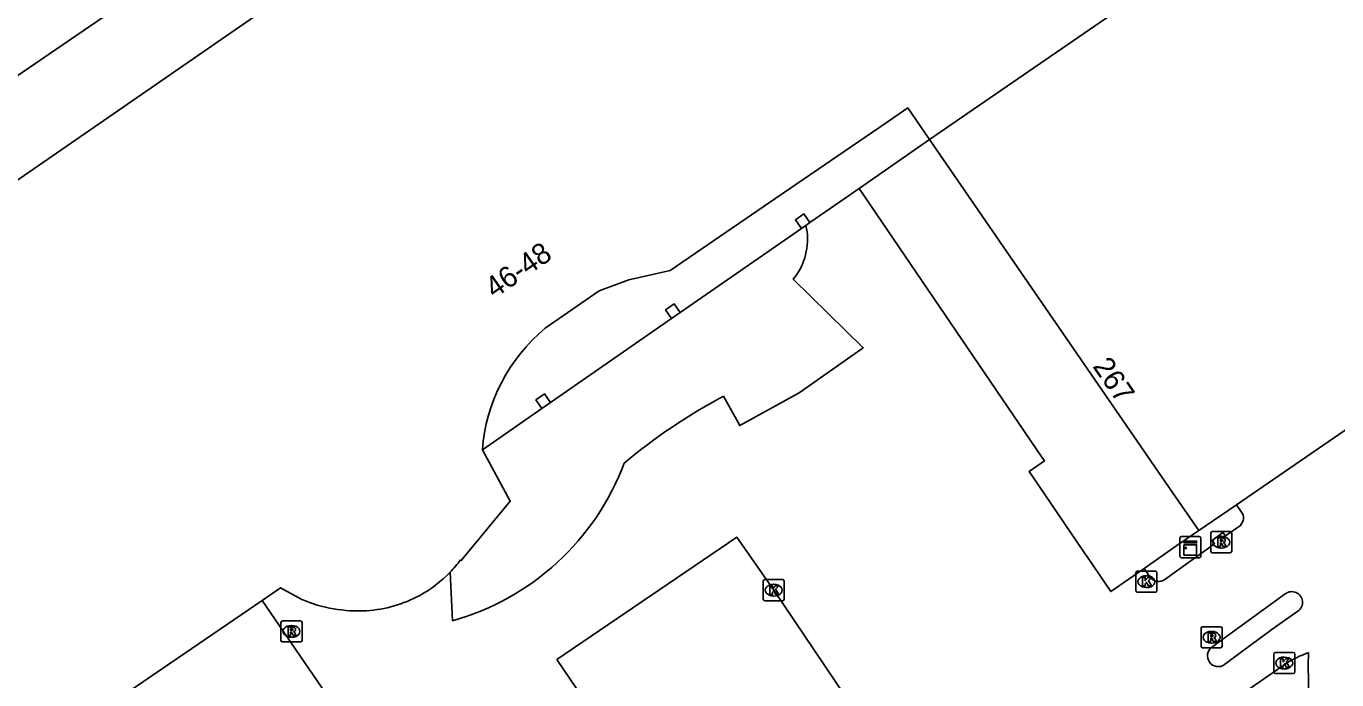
# Model space of a CAD drawing. Extents: x 157692 to 159670, y 381454 to 383289.
# Drawn here: x 157857.3 to 157919.6, y 383069.9 to 383101 of the extents above; entities that cross this region are included whole.
import ezdxf

# ---------------------------------------------------------------- set-up
doc = ezdxf.new("R2010")
doc.units = 0
for name, color, linetype in [('IMGEO_Kast', 7, 'Continuous'), ('IMGEO_Kolk', 7, 'Continuous'), ('IMGEO_Pand', 7, 'Continuous'), ('IMGEO_Pand_nummerreeks', 7, 'Continuous'), ('IMGEO_Pand_overbouw', 7, 'Continuous'), ('IMGEO_Rijbaan_lokaal_open', 7, 'Continuous'), ('IMGEO_Rioolput', 7, 'Continuous'), ('IMGEO_Verkeerseiland_open', 7, 'Continuous'), ('IMGEO_Voetpad_open', 7, 'Continuous')]:
    doc.layers.add(name, color=color, linetype=linetype)

msp = doc.modelspace()

# ---------------------------------------------------------------- linework, layer by layer
at = {"layer": 'IMGEO_Kast'}
for p, q in [((157912.181, 383076.717), (157913.022, 383076.717)), ((157913.022, 383076.717), (157912.181, 383076.717)), ((157912.106, 383075.792), (157912.106, 383076.633)), ((157912.106, 383076.633), (157912.106, 383075.792)), ((157913.106, 383076.642), (157913.106, 383075.801)), ((157913.106, 383075.801), (157913.106, 383076.642)), ((157913.031, 383075.717), (157912.19, 383075.717)), ((157912.19, 383075.717), (157913.031, 383075.717))]:
    msp.add_line(p, q, dxfattribs=at)
for points in [[(157912.301, 383076.507), (157912.901, 383076.507), (157912.901, 383076.422), (157912.301, 383076.422), (157912.301, 383076.507)], [(157912.301, 383076.332), (157912.901, 383076.332), (157912.901, 383075.843), (157912.301, 383075.843), (157912.301, 383076.332)]]:
    msp.add_lwpolyline(points, dxfattribs=at)
msp.add_circle((157912.385, 383076.181), 0.0377, dxfattribs=at)
for centre, start, end in [((157912.184, 383076.639), 92.4484, 184.28452), ((157912.184, 383076.639), 92.4484, 184.28452), ((157913.028, 383076.639), 2.4484, 94.28452), ((157913.028, 383076.639), 2.4484, 94.28452), ((157912.184, 383075.795), 182.4484, 274.28452), ((157912.184, 383075.795), 182.4484, 274.28452), ((157913.028, 383075.795), 272.4484, 4.28452), ((157913.028, 383075.795), 272.4484, 4.28452)]:
    msp.add_arc(centre, 0.0779, start, end, dxfattribs=at)
at = {"layer": 'IMGEO_Kolk'}
for p, q in [((157910.017, 383074.152), (157910.017, 383075.004)), ((157910.092, 383075.078), (157910.944, 383075.078)), ((157910.505, 383074.858), (157910.53, 383074.858)), ((157911.018, 383075.004), (157911.018, 383074.152)), ((157892.315, 383073.748), (157892.315, 383074.6)), ((157892.39, 383074.674), (157893.242, 383074.674)), ((157892.803, 383074.454), (157892.828, 383074.454)), ((157893.316, 383074.6), (157893.316, 383073.748)), ((157910.528, 383074.298), (157910.503, 383074.298)), ((157893.242, 383073.674), (157892.39, 383073.674)), ((157892.826, 383073.894), (157892.801, 383073.894)), ((157910.944, 383074.078), (157910.092, 383074.078)), ((157916.566, 383070.286), (157916.566, 383071.138)), ((157916.641, 383071.212), (157917.493, 383071.212)), ((157917.567, 383071.138), (157917.567, 383070.286)), ((157917.077, 383070.432), (157917.052, 383070.432)), ((157917.054, 383070.992), (157917.079, 383070.992)), ((157917.493, 383070.212), (157916.641, 383070.212))]:
    msp.add_line(p, q, dxfattribs=at)
for points in [[(157910.017, 383074.152), (157910.017, 383075.004)], [(157910.092, 383075.078), (157910.944, 383075.078)], [(157911.018, 383075.004), (157911.018, 383074.152)], [(157892.315, 383073.748), (157892.315, 383074.6)], [(157892.39, 383074.674), (157893.242, 383074.674)], [(157892.636, 383074.374), (157892.759, 383074.374), (157892.759, 383074.223), (157892.889, 383074.374), (157893.053, 383074.374), (157892.907, 383074.223), (157893.06, 383073.974), (157892.908, 383073.974), (157892.823, 383074.138), (157892.759, 383074.071), (157892.759, 383073.974), (157892.636, 383073.974), (157892.636, 383074.374)], [(157893.316, 383074.6), (157893.316, 383073.748)], [(157910.338, 383074.778), (157910.461, 383074.778), (157910.461, 383074.627), (157910.591, 383074.778), (157910.755, 383074.778), (157910.609, 383074.627), (157910.762, 383074.378), (157910.61, 383074.378), (157910.525, 383074.542), (157910.461, 383074.475), (157910.461, 383074.378), (157910.338, 383074.378), (157910.338, 383074.778)], [(157893.242, 383073.674), (157892.39, 383073.674)], [(157910.944, 383074.078), (157910.092, 383074.078)], [(157916.566, 383070.286), (157916.566, 383071.138)], [(157916.641, 383071.212), (157917.493, 383071.212)], [(157917.567, 383071.138), (157917.567, 383070.286)], [(157916.887, 383070.912), (157917.01, 383070.912), (157917.01, 383070.761), (157917.14, 383070.912), (157917.304, 383070.912), (157917.158, 383070.761), (157917.311, 383070.512), (157917.159, 383070.512), (157917.074, 383070.676), (157917.01, 383070.609), (157917.01, 383070.512), (157916.887, 383070.512), (157916.887, 383070.912)], [(157917.493, 383070.212), (157916.641, 383070.212)]]:
    msp.add_lwpolyline(points, dxfattribs=at)
for centre, start, end in [((157910.094, 383075.002), 91.55205, 178.44795), ((157910.094, 383075.002), 91.55205, 178.44795), ((157910.942, 383075.002), 1.55205, 88.44795), ((157910.942, 383075.002), 1.55205, 88.44795), ((157892.392, 383074.598), 91.55205, 178.44795), ((157892.392, 383074.598), 91.55205, 178.44795), ((157893.24, 383074.598), 1.55205, 88.44795), ((157893.24, 383074.598), 1.55205, 88.44795), ((157892.392, 383073.75), 181.55205, 268.44795), ((157892.392, 383073.75), 181.55205, 268.44795), ((157893.24, 383073.75), 271.55205, 358.44795), ((157893.24, 383073.75), 271.55205, 358.44795), ((157910.094, 383074.154), 181.55205, 268.44795), ((157910.094, 383074.154), 181.55205, 268.44795), ((157910.942, 383074.154), 271.55205, 358.44795), ((157910.942, 383074.154), 271.55205, 358.44795), ((157916.643, 383071.136), 91.55205, 178.44795), ((157916.643, 383071.136), 91.55205, 178.44795), ((157917.491, 383071.136), 1.55205, 88.44795), ((157917.491, 383071.136), 1.55205, 88.44795), ((157916.643, 383070.288), 181.55205, 268.44795), ((157916.643, 383070.288), 181.55205, 268.44795), ((157917.491, 383070.288), 271.55205, 358.44795), ((157917.491, 383070.288), 271.55205, 358.44795)]:
    msp.add_arc(centre, 0.0765, start, end, dxfattribs=at)
for centre, major_axis, ratio, start_param, end_param in [((157910.504, 383074.578), (-0.387, 0.002), 0.722429, 4.712389, 7.853982), ((157910.529, 383074.578), (-0.39, 0.002), 0.717154, 1.570796, 4.712389), ((157892.802, 383074.174), (-0.387, 0.002), 0.722429, 4.712389, 7.853982), ((157892.827, 383074.174), (-0.39, 0.002), 0.717154, 1.570796, 4.712389), ((157917.053, 383070.712), (-0.387, 0.002), 0.722429, 4.712389, 7.853982), ((157917.078, 383070.712), (-0.39, 0.002), 0.717154, 1.570796, 4.712389)]:
    msp.add_ellipse(centre, major_axis=major_axis, ratio=ratio, start_param=start_param, end_param=end_param, dxfattribs=at)
at = {"layer": 'IMGEO_Pand'}
for points in [[(157836.867, 383074.959), (157840.126, 383077.208), (157846.136, 383081.355), (157843.853, 383084.664), (157850.29, 383089.106), (157868.559, 383101.724), (157866.435, 383104.81), (157885.361, 383117.832), (157887.465, 383114.782), (157905.978, 383127.569), (157919.077, 383108.561)], [(157919.077, 383108.561), (157900.217, 383095.585)], [(157900.217, 383095.585), (157899.183, 383097.088), (157898.152, 383096.383), (157893.22, 383093.009), (157887.894, 383089.365), (157885.928, 383088.915), (157884.52, 383088.39), (157881.962, 383086.616)], [(157913.003, 383077.001), (157911.892, 383078.616), (157900.217, 383095.585)], [(157894.344, 383091.507), (157894.127, 383091.357), (157893.842, 383091.767), (157894.253, 383092.053), (157894.538, 383091.642)], [(157894.344, 383091.507), (157894.538, 383091.642)], [(157888.378, 383087.365), (157887.967, 383087.079), (157887.682, 383087.49), (157888.093, 383087.775), (157888.378, 383087.365)], [(157914.799, 383078.236), (157922.192, 383083.319), (157926.536, 383086.306)], [(157881.807, 383082.802), (157881.522, 383083.213), (157881.932, 383083.497), (157882.217, 383083.087), (157881.807, 383082.802)], [(157878.977, 383080.837), (157880.3, 383078.401), (157877.975, 383075.581), (157877.936, 383075.613)], [(157913.003, 383077.001), (157914.799, 383078.236)], [(157868.514, 383073.687), (157869.392, 383074.288), (157870.394, 383073.733)], [(157868.514, 383073.687), (157860.534, 383068.23)]]:
    msp.add_lwpolyline(points, dxfattribs=at)
for centre, radius, start, end in [((157887.249, 383080.225), 8.295, 129.59839, 175.76661), ((157873.047, 383079.203), 6.066, 316.4884, 323.70838), ((157873.177, 383079.118), 5.913, 298.60823, 316.22023), ((157873.1, 383080.139), 6.954, 247.0976, 273.10491), ((157873.076, 383079.323), 6.141, 273.74279, 298.5184)]:
    msp.add_arc(centre, radius, start, end, dxfattribs=at)
at = {"layer": 'IMGEO_Pand_overbouw'}
for points in [[(157894.344, 383091.507), (157894.538, 383091.642), (157896.869, 383093.26), (157900.217, 383095.585), (157899.183, 383097.088), (157898.152, 383096.383), (157893.22, 383093.009), (157887.894, 383089.365), (157885.928, 383088.915), (157884.52, 383088.39), (157881.962, 383086.616)], [(157878.977, 383080.837), (157881.807, 383082.802), (157882.217, 383083.087), (157887.967, 383087.079), (157888.378, 383087.365), (157894.127, 383091.357), (157894.344, 383091.507)]]:
    msp.add_lwpolyline(points, dxfattribs=at)
msp.add_arc((157887.249, 383080.225), 8.295, 129.59839, 175.76661, dxfattribs=at)
at = {"layer": 'IMGEO_Rijbaan_lokaal_open'}
for points in [[(157894.538, 383091.642), (157896.869, 383093.26), (157905.55, 383080.497), (157905.675, 383080.313), (157904.95, 383079.814), (157905.094, 383079.602), (157907.565, 383075.964), (157907.715, 383075.744), (157908.828, 383074.105), (157909.033, 383074.246), (157910.412, 383075.21)], [(157890.434, 383083.385), (157891.199, 383081.992), (157894.031, 383083.555), (157897.069, 383085.695), (157893.737, 383088.958), (157893.867, 383089.115)], [(157915.073, 383077.838), (157914.799, 383078.236)], [(157882.508, 383070.885), (157889.523, 383060.537), (157898.086, 383066.343), (157892.816, 383074.174), (157891.071, 383076.69), (157882.508, 383070.885)], [(157911.39, 383074.684), (157913.749, 383076.378), (157913.637, 383076.536), (157914.155, 383076.919), (157914.269, 383076.763), (157914.887, 383077.175)], [(157877.446, 383075.027), (157877.564, 383072.718)], [(157910.412, 383075.21), (157910.692, 383074.79)], [(157860.534, 383068.23), (157864.151, 383062.89), (157876.312, 383045.16), (157884.252, 383050.676), (157868.514, 383073.687)], [(157917.113, 383073.999), (157913.617, 383071.463)], [(157916.641, 383072.424), (157917.716, 383073.178)], [(157914.219, 383070.634), (157915.035, 383071.251), (157916.641, 383072.424)], [(157918.362, 383063.359), (157918.202, 383070.574), (157918.209, 383071.206)], [(157917.365, 383070.824), (157907.144, 383063.771)]]:
    msp.add_lwpolyline(points, dxfattribs=at)
for centre, radius, start, end in [((157891.458, 383090.839), 2.962, 324.41167, 13.03296), ((157902.78, 383059.938), 26.498, 117.76852, 130.08134), ((157874.233, 383084.525), 12.268, 285.75485, 339.42239), ((157914.608, 383077.611), 0.517, 302.61971, 26.03811), ((157911.094, 383075.084), 0.498, 216.23605, 306.49375), ((157917.421, 383073.594), 0.509, 305.33962, 127.25272), ((157913.926, 383071.054), 0.512, 127.0786, 304.89391), ((157920.448, 383065.136), 6.469, 110.24579, 118.45785)]:
    msp.add_arc(centre, radius, start, end, dxfattribs=at)
at = {"layer": 'IMGEO_Rioolput'}
for p, q in [((157913.57, 383076.029), (157913.57, 383076.881)), ((157913.645, 383076.955), (157914.497, 383076.955)), ((157914.058, 383076.735), (157914.083, 383076.735)), ((157914.571, 383076.881), (157914.571, 383076.029)), ((157914.081, 383076.175), (157914.056, 383076.175)), ((157914.497, 383075.955), (157913.645, 383075.955)), ((157869.409, 383071.788), (157869.409, 383072.64)), ((157869.484, 383072.714), (157870.336, 383072.714)), ((157869.897, 383072.494), (157869.922, 383072.494)), ((157870.41, 383072.64), (157870.41, 383071.788)), ((157913.113, 383071.51), (157913.113, 383072.362)), ((157913.188, 383072.436), (157914.04, 383072.436)), ((157914.114, 383072.362), (157914.114, 383071.51)), ((157870.336, 383071.714), (157869.484, 383071.714)), ((157869.92, 383071.934), (157869.895, 383071.934)), ((157913.601, 383072.216), (157913.626, 383072.216)), ((157914.04, 383071.436), (157913.188, 383071.436)), ((157913.624, 383071.656), (157913.599, 383071.656))]:
    msp.add_line(p, q, dxfattribs=at)
for points in [[(157913.57, 383076.029), (157913.57, 383076.881)], [(157913.645, 383076.955), (157914.497, 383076.955)], [(157914.159, 383076.653), (157913.907, 383076.655), (157913.907, 383076.255)], [(157914.571, 383076.881), (157914.571, 383076.029)], [(157913.907, 383076.255), (157914.031, 383076.255), (157914.031, 383076.417), (157914.042, 383076.417)], [(157914.085, 383076.574), (157914.031, 383076.574), (157914.031, 383076.493)], [(157914.031, 383076.493), (157914.083, 383076.493)], [(157914.089, 383076.388), (157914.16, 383076.255), (157914.3, 383076.255), (157914.235, 383076.381)], [(157914.497, 383075.955), (157913.645, 383075.955)], [(157869.409, 383071.788), (157869.409, 383072.64)], [(157869.484, 383072.714), (157870.336, 383072.714)], [(157869.998, 383072.412), (157869.746, 383072.414), (157869.746, 383072.014)], [(157869.924, 383072.333), (157869.87, 383072.333), (157869.87, 383072.252)], [(157870.41, 383072.64), (157870.41, 383071.788)], [(157913.113, 383071.51), (157913.113, 383072.362)], [(157913.188, 383072.436), (157914.04, 383072.436)], [(157914.114, 383072.362), (157914.114, 383071.51)], [(157870.336, 383071.714), (157869.484, 383071.714)], [(157869.746, 383072.014), (157869.87, 383072.014), (157869.87, 383072.176), (157869.881, 383072.176)], [(157869.87, 383072.252), (157869.922, 383072.252)], [(157869.928, 383072.147), (157869.999, 383072.014), (157870.139, 383072.014), (157870.074, 383072.14)], [(157913.702, 383072.134), (157913.45, 383072.136), (157913.45, 383071.736)], [(157913.45, 383071.736), (157913.574, 383071.736), (157913.574, 383071.898), (157913.585, 383071.898)], [(157913.628, 383072.055), (157913.574, 383072.055), (157913.574, 383071.974)], [(157913.574, 383071.974), (157913.626, 383071.974)], [(157913.632, 383071.869), (157913.703, 383071.736), (157913.843, 383071.736), (157913.778, 383071.862)], [(157914.04, 383071.436), (157913.188, 383071.436)]]:
    msp.add_lwpolyline(points, dxfattribs=at)
for centre, radius, start, end in [((157913.647, 383076.879), 0.0765, 91.55205, 178.44795), ((157913.647, 383076.879), 0.0765, 91.55205, 178.44795), ((157914.158, 383076.543), 0.109, 350.36119, 89.41601), ((157914.495, 383076.879), 0.0765, 1.55205, 88.44795), ((157914.495, 383076.879), 0.0765, 1.55205, 88.44795), ((157913.647, 383076.031), 0.0765, 181.55205, 268.44795), ((157913.647, 383076.031), 0.0765, 181.55205, 268.44795), ((157914.041, 383076.364), 0.0533, 26.02933, 88.69889), ((157914.067, 383076.682), 0.19, 274.7715, 282.96867), ((157914.091, 383076.478), 0.0964, 77.00612, 93.18647), ((157914.105, 383076.535), 0.0378, 276.66336, 79.67722), ((157914.156, 383076.543), 0.112, 277.58423, 350.98172), ((157914.14, 383076.328), 0.108, 29.51342, 73.79051), ((157914.495, 383076.031), 0.0765, 271.55205, 358.44795), ((157914.495, 383076.031), 0.0765, 271.55205, 358.44795), ((157869.486, 383072.638), 0.0765, 91.55205, 178.44795), ((157869.486, 383072.638), 0.0765, 91.55205, 178.44795), ((157869.93, 383072.237), 0.0964, 77.00612, 93.18647), ((157869.944, 383072.294), 0.0378, 276.66336, 79.67722), ((157869.997, 383072.302), 0.109, 350.36119, 89.41601), ((157870.334, 383072.638), 0.0765, 1.55205, 88.44795), ((157870.334, 383072.638), 0.0765, 1.55205, 88.44795), ((157913.19, 383072.36), 0.0765, 91.55205, 178.44795), ((157913.19, 383072.36), 0.0765, 91.55205, 178.44795), ((157914.038, 383072.36), 0.0765, 1.55205, 88.44795), ((157914.038, 383072.36), 0.0765, 1.55205, 88.44795), ((157869.486, 383071.79), 0.0765, 181.55205, 268.44795), ((157869.486, 383071.79), 0.0765, 181.55205, 268.44795), ((157869.88, 383072.123), 0.0533, 26.02933, 88.69889), ((157869.906, 383072.441), 0.19, 274.7715, 282.96867), ((157869.995, 383072.302), 0.112, 277.58423, 350.98172), ((157869.979, 383072.087), 0.108, 29.51342, 73.79051), ((157870.334, 383071.79), 0.0765, 271.55205, 358.44795), ((157870.334, 383071.79), 0.0765, 271.55205, 358.44795), ((157913.584, 383071.845), 0.0533, 26.02933, 88.69889), ((157913.61, 383072.163), 0.19, 274.7715, 282.96867), ((157913.634, 383071.959), 0.0964, 77.00612, 93.18647), ((157913.648, 383072.016), 0.0378, 276.66336, 79.67722), ((157913.701, 383072.024), 0.109, 350.36119, 89.41601), ((157913.699, 383072.024), 0.112, 277.58423, 350.98172), ((157913.683, 383071.809), 0.108, 29.51342, 73.79051), ((157913.19, 383071.512), 0.0765, 181.55205, 268.44795), ((157913.19, 383071.512), 0.0765, 181.55205, 268.44795), ((157914.038, 383071.512), 0.0765, 271.55205, 358.44795), ((157914.038, 383071.512), 0.0765, 271.55205, 358.44795)]:
    msp.add_arc(centre, radius, start, end, dxfattribs=at)
for centre, major_axis, ratio, start_param, end_param in [((157914.057, 383076.455), (-0.387, 0.002), 0.722429, 4.712389, 7.853982), ((157914.082, 383076.455), (-0.39, 0.002), 0.717154, 1.570796, 4.712389), ((157869.896, 383072.214), (-0.387, 0.002), 0.722429, 4.712389, 7.853982), ((157869.921, 383072.214), (-0.39, 0.002), 0.717154, 1.570796, 4.712389), ((157913.6, 383071.936), (-0.387, 0.002), 0.722429, 4.712389, 7.853982), ((157913.625, 383071.936), (-0.39, 0.002), 0.717154, 1.570796, 4.712389)]:
    msp.add_ellipse(centre, major_axis=major_axis, ratio=ratio, start_param=start_param, end_param=end_param, dxfattribs=at)
at = {"layer": 'IMGEO_Verkeerseiland_open'}
msp.add_lwpolyline([(157910.412, 383075.21), (157911.97, 383076.298), (157913.003, 383077.001)], dxfattribs=at)
at = {"layer": 'IMGEO_Voetpad_open'}
msp.add_lwpolyline([(157834.676, 383078.066), (157840.852, 383082.316), (157839.117, 383084.848), (157836.857, 383088.112), (157845.521, 383094.213), (157847.116, 383091.947), (157905.419, 383131.801), (157906.196, 383132.499), (157934.865, 383090.309)], dxfattribs=at)

# ---------------------------------------------------------------- texts
at = {"layer": 'IMGEO_Pand_nummerreeks'}
for s, rotation, p in [('46-48', 34.74416, (157879.552, 383088.01)), ('267', 304.52623, (157907.936, 383084.808))]:
    msp.add_text(s, height=1, rotation=rotation, dxfattribs=at).set_placement(p)

doc.saveas('drawing.dxf')
